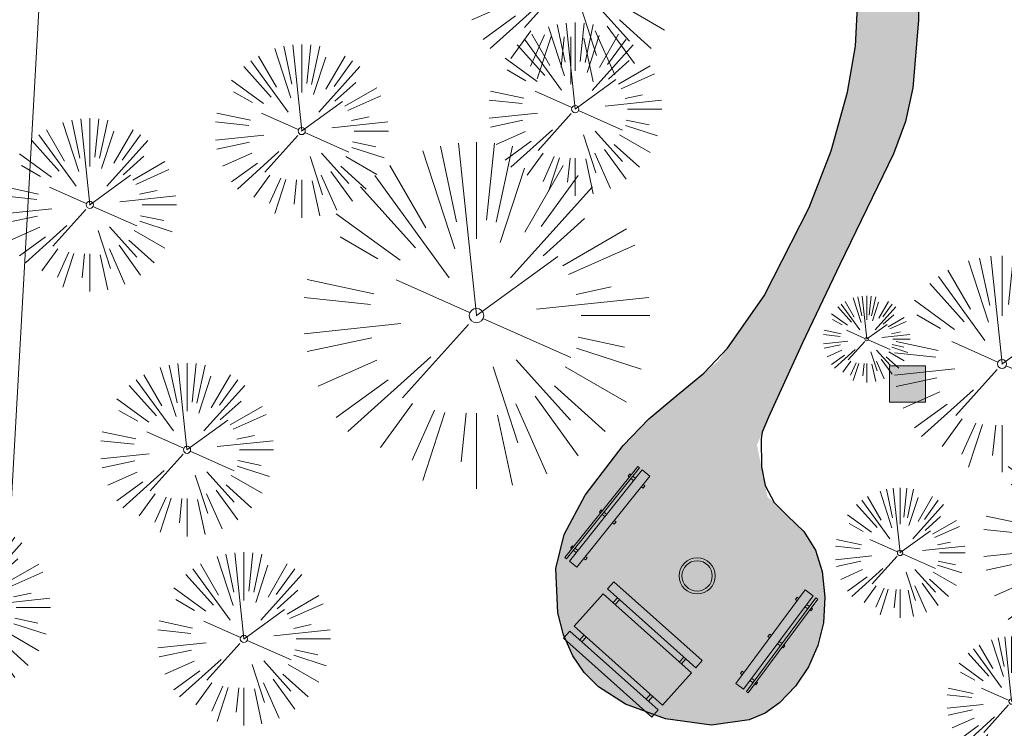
# Model space of a CAD drawing. Header units: feet. Extents: x 1130559 to 1140710, y 647902 to 649502.
# Tile 618 of 656: x 1134493 to 1134562, y 648440 to 648489. Entities that reach past the tile are written whole.
import ezdxf
from ezdxf.lldxf.tags import DXFTag

# ---------------------------------------------------------------- set-up
doc = ezdxf.new("R2010")
doc.units = ezdxf.units.FT
doc.header["$MEASUREMENT"] = 0
doc.layers.add('G-XREF', color=7, linetype='Continuous')
doc.layers.add('V-PVMT-ASPH-DEMO', color=1, linetype='Continuous')
for name, color, linetype, lineweight in [('V-PVMT-HTCH-ASPH-DEMO', 1, 'Continuous', 13), ('V-SITE-SURV', 8, 'Continuous', 18), ('V-SITE-SURV-DEMO', 1, 'Continuous', 18), ('V-SITE-VEGE', 8, 'Continuous', 18), ('V-UTIL-POWR-LINE-UNDR', 8, 'EXIST_PROP POWER UNDERGROUND LINE 1', 15)]:
    doc.layers.add(name, color=color, linetype=linetype, lineweight=lineweight)
doc.styles.get("Standard").update_dxf_attribs({"font": 'arial.ttf'})
tags = doc.linetypes.add('EXIST_PROP POWER UNDERGROUND LINE 1', pattern='A,1.5,-0.2,["P-UG",Standard,S=0.08,R=0,X=-0.1,Y=-0.04],-0.3', length=2).pattern_tags.tags
tags[6] = DXFTag(74, 10)

# ---------------------------------------------------------------- blocks, each defined once
blk = doc.blocks.new('V-SITE-VEGE-Coniferious Tree 2')
at = {"color": 0, "linetype": 'ByBlock'}
for p, q in [((-0.0575, 0.2704), (-0.104, 0.4891)), ((-0.0003, 0.0026), (-0.0523, 0.4973)), ((0, 0.2219), (0, 0.5)), ((0.0289, 0.2753), (0.0522, 0.4973)), ((0.0572, 0.2693), (0.1039, 0.4891)), ((-0.0626, 0.1926), (-0.1545, 0.4755)), ((-0.146, 0.2528), (-0.25, 0.433)), ((0.1391, 0.2411), (0.25, 0.433)), ((-0.0791, 0.1089), (-0.2939, 0.4045)), ((0.0685, 0.211), (0.1382, 0.4256)), ((0.1869, 0.2573), (0.2939, 0.4045)), ((-0.1757, 0.1951), (-0.3346, 0.3716)), ((0.0978, 0.1086), (0.3345, 0.3716)), ((-0.2201, 0.1599), (-0.4046, 0.2939)), ((0.192, 0.1729), (0.3116, 0.2806)), ((0.2488, 0.1436), (0.433, 0.25)), ((-0.2844, 0.1642), (-0.3931, 0.227)), ((0.2659, 0.1184), (0.4568, 0.2034)), ((-0.0009, -0.0007), (0.235, 0.1707)), ((-0.2961, 0.0629), (-0.4891, 0.1039)), ((-0.0199, 0.0089), (-0.2319, 0.1032)), ((0.2873, 0.0611), (0.3885, 0.0826)), ((-0.306, 0.0322), (-0.4973, 0.0523)), ((0.1731, 0.0182), (0.4972, 0.0523)), ((0.3025, 0), (0.5, 0)), ((-0.2183, -0.0229), (-0.4973, -0.0523)), ((-0.023, -0.0255), (-0.2138, -0.2374)), ((0.0185, -0.0083), (0.272, -0.1211)), ((-0.3022, -0.0642), (-0.4891, -0.1039)), ((0.2936, -0.0624), (0.4274, -0.0908)), ((0.2891, -0.094), (0.4755, -0.1545)), ((-0.2881, -0.1283), (-0.4568, -0.2034)), ((-0.132, -0.1189), (-0.3716, -0.3346)), ((0.1144, -0.1271), (0.2718, -0.3019)), ((0.0478, -0.1473), (0.1192, -0.3671)), ((0.2555, -0.1475), (0.433, -0.25)), ((-0.2545, -0.1849), (-0.4046, -0.2939)), ((0.2254, -0.2029), (0.3716, -0.3346)), ((-0.1843, -0.2536), (-0.2767, -0.3808)), ((0.1131, -0.2541), (0.2033, -0.4568)), ((0.1689, -0.2325), (0.2939, -0.4045)), ((-0.1214, -0.2725), (-0.1856, -0.4168)), ((-0.091, -0.2799), (-0.1545, -0.4755)), ((-0.0297, -0.2818), (-0.0443, -0.4216)), ((0, -0.2818), (0, -0.5)), ((0.061, -0.2873), (0.1039, -0.4891))]:
    blk.add_line(p, q, dxfattribs=at)
blk.add_circle((0, 0), 0.0208)
blk = doc.blocks.new('Grill')
at = {"layer": 'V-SITE-SURV-DEMO', "transparency": 33554457}
h = blk.add_hatch(color=256, dxfattribs=at)
h.dxf.hatch_style = 1
h.paths.add_polyline_path([(-1.25, 1.25), (1.25, 1.25), (1.25, -1.25), (-1.25, -1.25)])
at = {"layer": 'V-SITE-SURV-DEMO', "flags": 128}
blk.add_lwpolyline([(-1.25, 1.25), (1.25, 1.25), (1.25, -1.25), (-1.25, -1.25)], close=True, dxfattribs=at)
blk = doc.blocks.new('Fire Pit')
at = {"layer": 'V-SITE-SURV-DEMO', "transparency": 33554457}
h = blk.add_hatch(color=256, dxfattribs=at)
h.dxf.hatch_style = 1
edge = h.paths.add_edge_path()
edge.add_arc((0, 0), 1.25, 0, 360)
edge = h.paths.add_edge_path(flags=17)
edge.add_arc((0, 0), 1.05, 0, 360)
at = {"layer": 'V-SITE-SURV-DEMO'}
for radius in [1.25, 1.05]:
    blk.add_circle((0, 0), radius, dxfattribs=at)
blk = doc.blocks.new('Bench')
at = {"layer": 'V-SITE-SURV-DEMO', "transparency": 33554457}
h = blk.add_hatch(color=256, dxfattribs=at)
h.dxf.hatch_style = 1
h.paths.add_polyline_path([(8.082, -0.002), (8.054, 0.668), (-0.014, 0.335), (0.014, -0.335)])
h.paths.add_polyline_path([(0.961, -0.296), (0.761, -0.304), (0.767, -0.454), (0.967, -0.446)])
h.paths.add_polyline_path([(0.923, 0.624), (0.723, 0.615), (0.733, 0.366), (0.933, 0.374)], flags=17)
h.paths.add_polyline_path([(8.044, 0.918), (8.038, 1.067), (-0.03, 0.734), (-0.024, 0.585)])
h.paths.add_polyline_path([(0.912, 0.873), (0.712, 0.865), (0.717, 0.765), (0.916, 0.773)], flags=17)
h.paths.add_polyline_path([(4.11, 0.755), (3.91, 0.747), (3.92, 0.497), (4.12, 0.505)])
h.paths.add_polyline_path([(4.099, 1.005), (3.9, 0.997), (3.904, 0.897), (4.104, 0.905)], flags=17)
h.paths.add_polyline_path([(4.148, -0.164), (3.948, -0.172), (3.954, -0.322), (4.154, -0.314)], flags=17)
h.paths.add_polyline_path([(7.335, -0.033), (7.135, -0.041), (7.141, -0.191), (7.341, -0.182)], flags=17)
h.paths.add_polyline_path([(7.297, 0.887), (7.097, 0.878), (7.107, 0.629), (7.307, 0.637)], flags=17)
h.paths.add_polyline_path([(7.287, 1.136), (7.087, 1.128), (7.091, 1.028), (7.291, 1.037)])
at = {"layer": 'V-SITE-SURV-DEMO', "flags": 128}
for points in [[(-0.03, 0.734), (8.038, 1.067)], [(8.038, 1.067), (-0.03, 0.734)], [(-0.024, 0.585), (-0.03, 0.734)], [(-0.024, 0.585), (8.044, 0.918)], [(0.916, 0.773), (0.912, 0.873), (0.712, 0.865), (0.717, 0.765)], [(4.104, 0.905), (4.099, 1.005), (3.9, 0.997), (3.904, 0.897)], [(3.91, 0.747), (3.92, 0.497)], [(4.12, 0.505), (4.11, 0.755)], [(7.091, 1.028), (7.087, 1.128), (7.287, 1.136), (7.291, 1.037)], [(7.107, 0.629), (7.097, 0.878)], [(7.297, 0.887), (7.307, 0.637)], [(8.044, 0.918), (8.038, 1.067)], [(0.723, 0.615), (0.733, 0.366)], [(0.933, 0.374), (0.923, 0.624)], [(0.761, -0.304), (0.767, -0.454), (0.967, -0.446), (0.961, -0.296)], [(3.948, -0.172), (3.954, -0.322), (4.154, -0.314), (4.148, -0.164)], [(7.335, -0.033), (7.341, -0.182), (7.141, -0.191), (7.135, -0.041)]]:
    blk.add_lwpolyline(points, dxfattribs=at)
blk.add_lwpolyline([(0.014, -0.335), (-0.014, 0.335), (8.054, 0.668), (8.082, -0.002)], close=True, dxfattribs=at)
blk = doc.blocks.new('Pinic Table')
at = {"layer": 'V-SITE-SURV-DEMO', "transparency": 33554457}
h = blk.add_hatch(color=256, dxfattribs=at)
h.dxf.hatch_style = 1
h.paths.add_polyline_path([(4.58, -0.918), (4.125, -0.918), (4.125, -1.118), (4.58, -1.118)])
h.paths.add_polyline_path([(1.125, -0.918), (0.67, -0.918), (0.67, -1.118), (1.125, -1.118)])
h.paths.add_polyline_path([(4.58, -7.082), (4.125, -7.082), (4.125, -7.282), (4.58, -7.282)])
h.paths.add_polyline_path([(1.125, -7.082), (0.67, -7.082), (0.67, -7.282), (1.125, -7.282)])
h.paths.add_polyline_path([(0.67, 0), (0, 0), (0, -8.2), (0.67, -8.2)])
h.paths.add_polyline_path([(1.125, -8.2), (1.125, 0), (4.125, 0), (4.125, -8.2)])
h.paths.add_polyline_path([(4.58, 0), (5.25, 0), (5.25, -8.2), (4.58, -8.2)])
at = {"layer": 'V-SITE-SURV', "flags": 128}
for points in [[(0.67, -0.918), (1.125, -0.918)], [(0.67, -1.118), (1.125, -1.118)], [(4.125, -0.918), (4.58, -0.918)], [(4.125, -1.118), (4.58, -1.118)], [(0.67, -7.082), (1.125, -7.082)], [(0.67, -7.282), (1.125, -7.282)], [(4.125, -7.082), (4.58, -7.082)], [(4.125, -7.282), (4.58, -7.282)]]:
    blk.add_lwpolyline(points, dxfattribs=at)
at = {"layer": 'V-SITE-SURV-DEMO', "flags": 128}
for points in [[(0.67, 0), (0, 0), (0, -8.2), (0.67, -8.2)], [(1.125, -8.2), (1.125, 0), (4.125, 0), (4.125, -8.2)], [(4.58, 0), (5.25, 0), (5.25, -8.2), (4.58, -8.2)]]:
    blk.add_lwpolyline(points, close=True, dxfattribs=at)
blk = doc.blocks.new('C_XBASE-PACTOLA_02403811')
at = {"layer": 'V-PVMT-HTCH-ASPH-DEMO', "transparency": 33554483}
h = blk.add_hatch(dxfattribs=at)
h.set_pattern_fill('DOTS', color=256, scale=30)
edge = h.paths.add_edge_path()
edge.add_line((1134734.895, 648210.651), (1134727.112, 648219.568))
edge.add_line((1134727.112, 648219.568), (1134722.018, 648228.907))
edge.add_line((1134722.018, 648228.907), (1134722.248, 648239.059))
edge.add_line((1134722.248, 648239.059), (1134728.176, 648255.7))
edge.add_line((1134728.176, 648255.7), (1134735.011, 648281.659))
edge.add_line((1134735.011, 648281.659), (1134740.591, 648331.473))
edge.add_line((1134740.591, 648331.473), (1134738.56, 648359.039))
edge.add_line((1134738.56, 648359.039), (1134728.26, 648395.524))
edge.add_line((1134728.26, 648395.524), (1134716.817, 648435.278))
edge.add_line((1134716.817, 648435.278), (1134719.073, 648456.461))
edge.add_line((1134719.073, 648456.461), (1134739.308, 648493.444))
edge.add_line((1134739.308, 648493.444), (1134768.632, 648523.061))
edge.add_line((1134768.632, 648523.061), (1134806.595, 648556.043))
edge.add_line((1134806.595, 648556.043), (1134846.377, 648585.572))
edge.add_line((1134846.377, 648585.572), (1134882.618, 648612.053))
edge.add_line((1134882.618, 648612.053), (1134913.498, 648651.144))
edge.add_line((1134913.498, 648651.144), (1134937.521, 648694.269))
edge.add_line((1134937.521, 648694.269), (1134959.491, 648736.274))
edge.add_line((1134959.491, 648736.274), (1134978.544, 648777.758))
edge.add_line((1134978.544, 648777.758), (1134996.663, 648818.373))
edge.add_line((1134996.663, 648818.373), (1135017.225, 648859.771))
edge.add_line((1135017.225, 648859.771), (1135036.231, 648904.333))
edge.add_line((1135036.231, 648904.333), (1135054.039, 648947.996))
edge.add_line((1135054.039, 648947.996), (1135071.155, 648989.743))
edge.add_line((1135071.155, 648989.743), (1135088.834, 649035.973))
edge.add_line((1135088.834, 649035.973), (1135107.038, 649078.056))
edge.add_line((1135107.038, 649078.056), (1135111.951, 649112.435))
edge.add_line((1135111.951, 649112.435), (1135111.299, 649146.348))
edge.add_line((1135111.299, 649146.348), (1135096.392, 649171.2))
edge.add_line((1135096.392, 649171.2), (1135074.561, 649191.043))
edge.add_line((1135074.561, 649191.043), (1135034.217, 649217.915))
edge.add_line((1135034.217, 649217.915), (1134995.887, 649242.936))
edge.add_line((1134995.887, 649242.936), (1134952.783, 649270.458))
edge.add_line((1134952.783, 649270.458), (1134916.617, 649281.817))
edge.add_line((1134916.617, 649281.817), (1134883.295, 649286.024))
edge.add_line((1134883.295, 649286.024), (1134856.596, 649281.078))
edge.add_line((1134856.596, 649281.078), (1134834.055, 649271.023))
edge.add_line((1134834.055, 649271.023), (1134795.533, 649244.798))
edge.add_line((1134795.533, 649244.798), (1134761.119, 649212.263))
edge.add_line((1134761.119, 649212.263), (1134727.202, 649179.895))
edge.add_line((1134727.202, 649179.895), (1134692.663, 649145.978))
edge.add_line((1134692.663, 649145.978), (1134658.754, 649108.646))
edge.add_line((1134658.754, 649108.646), (1134636.194, 649076.868))
edge.add_line((1134636.194, 649076.868), (1134610.221, 649042.849))
edge.add_line((1134610.221, 649042.849), (1134587.09, 648997.265))
edge.add_line((1134587.09, 648997.265), (1134567.692, 648955.032))
edge.add_line((1134567.692, 648955.032), (1134557.27, 648908.294))
edge.add_line((1134557.27, 648908.294), (1134547.326, 648867.132))
edge.add_line((1134547.326, 648867.132), (1134544.254, 648853.726))
edge.add_line((1134544.254, 648853.726), (1134543.597, 648850.158))
edge.add_line((1134543.597, 648850.158), (1134543.788, 648849.964))
edge.add_line((1134543.788, 648849.964), (1134540.671, 648837.852))
edge.add_line((1134540.671, 648837.852), (1134538.068, 648825.619))
edge.add_line((1134538.068, 648825.619), (1134536.987, 648818.537))
edge.add_line((1134536.987, 648818.537), (1134536.431, 648811.395))
edge.add_line((1134536.431, 648811.395), (1134535.854, 648792.781))
edge.add_line((1134535.854, 648792.781), (1134535.615, 648773.037))
edge.add_line((1134535.615, 648773.037), (1134535.815, 648765.429))
edge.add_line((1134535.815, 648765.429), (1134536.459, 648757.845))
edge.add_line((1134536.459, 648757.845), (1134538.133, 648745.182))
edge.add_line((1134538.133, 648745.182), (1134540.247, 648732.585))
edge.add_line((1134540.247, 648732.585), (1134507.04, 648728.552))
edge.add_line((1134507.04, 648728.552), (1134507.449, 648717.802))
edge.add_line((1134507.449, 648717.802), (1134501.975, 648716.84))
edge.add_line((1134501.975, 648716.84), (1134498.724, 648714.499))
edge.add_line((1134498.724, 648714.499), (1134488.642, 648710.053))
edge.add_line((1134488.642, 648710.053), (1134474.749, 648701.716))
edge.add_line((1134474.749, 648701.716), (1134467.637, 648695.229))
edge.add_line((1134467.637, 648695.229), (1134454.652, 648685.465))
edge.add_line((1134454.652, 648685.465), (1134449.142, 648678.034))
edge.add_line((1134449.142, 648678.034), (1134448.066, 648670.252))
edge.add_line((1134448.066, 648670.252), (1134451.484, 648664.983))
edge.add_line((1134451.484, 648664.983), (1134462.798, 648667.363))
edge.add_line((1134462.798, 648667.363), (1134472.394, 648673.534))
edge.add_line((1134472.394, 648673.534), (1134480.429, 648671.452))
edge.add_line((1134480.429, 648671.452), (1134489.128, 648668.487))
edge.add_line((1134489.128, 648668.487), (1134497.522, 648667.422))
edge.add_line((1134497.522, 648667.422), (1134507.255, 648667.222))
edge.add_line((1134507.255, 648667.222), (1134515.4, 648666.714))
edge.add_line((1134515.4, 648666.714), (1134513.819, 648677.151))
edge.add_line((1134513.819, 648677.151), (1134506.067, 648673.56))
edge.add_line((1134506.067, 648673.56), (1134502.177, 648672.235))
edge.add_line((1134502.177, 648672.235), (1134497.314, 648671.122))
edge.add_line((1134497.314, 648671.122), (1134492.391, 648671.326))
edge.add_line((1134492.391, 648671.326), (1134486.286, 648673.164))
edge.add_line((1134486.286, 648673.164), (1134480.181, 648675.492))
edge.add_line((1134480.181, 648675.492), (1134475.486, 648678.564))
edge.add_line((1134475.486, 648678.564), (1134470.964, 648682.939))
edge.add_line((1134470.964, 648682.939), (1134469.59, 648687.088))
edge.add_line((1134469.59, 648687.088), (1134470.094, 648690.535))
edge.add_line((1134470.094, 648690.535), (1134472.17, 648693.688))
edge.add_line((1134472.17, 648693.688), (1134475.163, 648696.682))
edge.add_line((1134475.163, 648696.682), (1134477.554, 648698.773))
edge.add_line((1134477.554, 648698.773), (1134481.221, 648701.623))
edge.add_line((1134481.221, 648701.623), (1134486.282, 648705.176))
edge.add_line((1134486.282, 648705.176), (1134489.841, 648706.962))
edge.add_line((1134489.841, 648706.962), (1134493.66, 648708.3))
edge.add_line((1134493.66, 648708.3), (1134501.192, 648709.774))
edge.add_line((1134501.192, 648709.774), (1134506.984, 648708.697))
edge.add_line((1134506.984, 648708.697), (1134509.815, 648708.656))
edge.add_line((1134509.815, 648708.656), (1134511.473, 648695.554))
edge.add_line((1134511.473, 648695.554), (1134517.913, 648653.064))
edge.add_line((1134517.913, 648653.064), (1134530.07, 648649.04))
edge.add_line((1134530.07, 648649.04), (1134537.146, 648644.975))
edge.add_line((1134537.146, 648644.975), (1134547.5, 648640.95))
edge.add_line((1134547.5, 648640.95), (1134550.755, 648639.994))
edge.add_line((1134550.755, 648639.994), (1134555.181, 648637.007))
edge.add_line((1134555.181, 648637.007), (1134556.419, 648633.402))
edge.add_line((1134556.419, 648633.402), (1134559.544, 648615.849))
edge.add_line((1134559.544, 648615.849), (1134567.379, 648575.524))
edge.add_line((1134567.379, 648575.524), (1134572.941, 648547.593))
edge.add_line((1134572.941, 648547.593), (1134571.694, 648545.172))
edge.add_line((1134571.694, 648545.172), (1134568.334, 648545.682))
edge.add_line((1134568.334, 648545.682), (1134553.843, 648548.435))
edge.add_line((1134553.843, 648548.435), (1134538.301, 648550.809))
edge.add_line((1134538.301, 648550.809), (1134544.112, 648520.114))
edge.add_line((1134544.112, 648520.114), (1134547.621, 648505.704))
edge.add_line((1134547.621, 648505.704), (1134549.749, 648501.186))
edge.add_line((1134549.749, 648501.186), (1134551.052, 648494.364))
edge.add_line((1134551.052, 648494.364), (1134551.358, 648490.431))
edge.add_line((1134551.358, 648490.431), (1134551.2, 648487.198))
edge.add_line((1134551.2, 648487.198), (1134550.655, 648484.008))
edge.add_line((1134550.655, 648484.008), (1134549.507, 648479.954))
edge.add_line((1134549.507, 648479.954), (1134547.989, 648476.023))
edge.add_line((1134547.989, 648476.023), (1134544.876, 648469.904))
edge.add_line((1134544.876, 648469.904), (1134541.711, 648465.404))
edge.add_line((1134541.711, 648465.404), (1134536.813, 648461.316))
edge.add_line((1134536.813, 648461.316), (1134535.098, 648459.548))
edge.add_line((1134535.098, 648459.548), (1134532.481, 648456.11))
edge.add_line((1134532.481, 648456.11), (1134531.016, 648453.389))
edge.add_line((1134531.016, 648453.389), (1134530.436, 648451.034))
edge.add_line((1134530.436, 648451.034), (1134530.578, 648447.961))
edge.add_line((1134530.578, 648447.961), (1134530.977, 648446.434))
edge.add_line((1134530.977, 648446.434), (1134531.621, 648444.992))
edge.add_line((1134531.621, 648444.992), (1134532.406, 648443.835))
edge.add_line((1134532.406, 648443.835), (1134533.392, 648442.844))
edge.add_line((1134533.392, 648442.844), (1134535.276, 648441.635))
edge.add_line((1134535.276, 648441.635), (1134538.048, 648440.618))
edge.add_line((1134538.048, 648440.618), (1134541.221, 648440.188))
edge.add_line((1134541.221, 648440.188), (1134543.833, 648440.551))
edge.add_line((1134543.833, 648440.551), (1134544.946, 648441.019))
edge.add_line((1134544.946, 648441.019), (1134545.93, 648441.721))
edge.add_line((1134545.93, 648441.721), (1134547.04, 648442.892))
edge.add_line((1134547.04, 648442.892), (1134547.943, 648444.23))
edge.add_line((1134547.943, 648444.23), (1134548.598, 648445.699))
edge.add_line((1134548.598, 648445.699), (1134548.973, 648447.262))
edge.add_line((1134548.973, 648447.262), (1134549.082, 648449.05))
edge.add_line((1134549.082, 648449.05), (1134548.897, 648450.831))
edge.add_line((1134548.897, 648450.831), (1134548.427, 648452.297))
edge.add_line((1134548.427, 648452.297), (1134547.612, 648453.602))
edge.add_line((1134547.612, 648453.602), (1134545.091, 648456.021))
edge.add_line((1134545.091, 648456.021), (1134544.376, 648459.582))
edge.add_line((1134544.376, 648459.582), (1134545.182, 648461.502))
edge.add_line((1134545.182, 648461.502), (1134547.526, 648466.656))
edge.add_line((1134547.526, 648466.656), (1134550.119, 648472.075))
edge.add_line((1134550.119, 648472.075), (1134553.827, 648479.74))
edge.add_line((1134553.827, 648479.74), (1134554.673, 648481.974))
edge.add_line((1134554.673, 648481.974), (1134555.161, 648484.312))
edge.add_line((1134555.161, 648484.312), (1134555.575, 648488.995))
edge.add_line((1134555.575, 648488.995), (1134555.618, 648493.696))
edge.add_line((1134555.618, 648493.696), (1134556.904, 648501.92))
edge.add_line((1134556.904, 648501.92), (1134587.16, 648496.251))
edge.add_line((1134587.16, 648496.251), (1134590.85, 648493.798))
edge.add_line((1134590.85, 648493.798), (1134592.425, 648491.387))
edge.add_line((1134592.425, 648491.387), (1134597.594, 648482.78))
edge.add_line((1134597.594, 648482.78), (1134605.686, 648468.471))
edge.add_arc((1134748.059, 648573.067), 176.665, 216.30318, 238.39296)
edge.add_line((1134655.471, 648422.608), (1134689.73, 648404.971))
edge.add_line((1134689.73, 648404.971), (1134696.149, 648398.377))
edge.add_arc((1134638.825, 648342.574), 80, -4.93952, 44.22933, ccw=False)
edge.add_line((1134718.528, 648335.686), (1134714.448, 648288.478))
edge.add_line((1134714.448, 648288.478), (1134707.611, 648262.872))
edge.add_line((1134707.611, 648262.872), (1134702.6, 648250.061))
edge.add_line((1134702.6, 648250.061), (1134702.46, 648248.945))
edge.add_line((1134702.46, 648248.945), (1134679.004, 648202.214))
edge.add_line((1134679.004, 648202.214), (1134676.385, 648186.641))
edge.add_line((1134676.385, 648186.641), (1134663.611, 648160.466))
edge.add_line((1134663.611, 648160.466), (1134647.655, 648119.675))
edge.add_line((1134647.655, 648119.675), (1134641.989, 648097.174))
edge.add_line((1134641.989, 648097.174), (1134663.753, 648091.336))
edge.add_line((1134663.753, 648091.336), (1134669.301, 648112.479))
edge.add_line((1134669.301, 648112.479), (1134683.956, 648152.58))
edge.add_line((1134683.956, 648152.58), (1134694.367, 648175.674))
edge.add_line((1134694.367, 648175.674), (1134696.981, 648180.108))
edge.add_line((1134696.981, 648180.108), (1134698.996, 648181.007))
edge.add_line((1134698.996, 648181.007), (1134704.816, 648192.977))
edge.add_line((1134704.816, 648192.977), (1134741.865, 648205.503))
edge.add_line((1134741.865, 648205.503), (1134734.895, 648210.651))
edge = h.paths.add_edge_path(flags=16)
edge.add_line((1134684.538, 648435.249), (1134660.276, 648435.094))
edge.add_line((1134660.276, 648435.094), (1134630.903, 648457.368))
edge.add_line((1134630.903, 648457.368), (1134624.279, 648464.721))
edge.add_line((1134624.279, 648464.721), (1134616.757, 648475.498))
edge.add_line((1134616.757, 648475.498), (1134609.659, 648487.033))
edge.add_line((1134609.659, 648487.033), (1134603.249, 648498.963))
edge.add_line((1134603.249, 648498.963), (1134591.751, 648526.663))
edge.add_line((1134591.751, 648526.663), (1134584.58, 648549.317))
edge.add_line((1134584.58, 648549.317), (1134579.313, 648578.515))
edge.add_line((1134579.313, 648578.515), (1134568.326, 648635.892))
edge.add_line((1134568.326, 648635.892), (1134561.593, 648678.731))
edge.add_line((1134561.593, 648678.731), (1134555.288, 648714.862))
edge.add_line((1134555.288, 648714.862), (1134553.058, 648728.551))
edge.add_line((1134553.058, 648728.551), (1134550.742, 648741.12))
edge.add_line((1134550.742, 648741.12), (1134548.948, 648753.774))
edge.add_line((1134548.948, 648753.774), (1134548.007, 648763.77))
edge.add_line((1134548.007, 648763.77), (1134547.593, 648773.801))
edge.add_line((1134547.593, 648773.801), (1134547.494, 648797.407))
edge.add_line((1134547.494, 648797.407), (1134548.821, 648801.09))
edge.add_line((1134548.821, 648801.09), (1134550.496, 648802.515))
edge.add_line((1134550.496, 648802.515), (1134556.919, 648805.414))
edge.add_line((1134556.919, 648805.414), (1134562.947, 648808.264))
edge.add_line((1134562.947, 648808.264), (1134569.133, 648810.752))
edge.add_line((1134569.133, 648810.752), (1134575.355, 648812.835))
edge.add_line((1134575.355, 648812.835), (1134581.691, 648814.541))
edge.add_line((1134581.691, 648814.541), (1134585.278, 648815.365))
edge.add_line((1134585.278, 648815.365), (1134589.129, 648811.498))
edge.add_arc((1134596.923, 648817.763), 10, 218.79202, 237.10503)
edge.add_line((1134591.492, 648809.367), (1134602.376, 648802.327))
edge.add_arc((1134607.807, 648810.724), 10, 237.10503, 315.78309)
edge.add_line((1134614.974, 648803.75), (1134620.168, 648809.087))
edge.add_arc((1134627.335, 648802.113), 10, 110.05972, 135.78309, ccw=False)
edge.add_arc((1134621.12, 648819.132), 8.118, 290.05972, 455.56677)
edge.add_arc((1134619.363, 648837.165), 10, 228.061, 275.56677, ccw=False)
edge.add_line((1134612.679, 648829.726), (1134605.534, 648836.146))
edge.add_line((1134605.534, 648836.146), (1134591.185, 648845.504))
edge.add_line((1134591.185, 648845.504), (1134594.738, 648863.653))
edge.add_line((1134594.738, 648863.653), (1134576.852, 648858.625))
edge.add_line((1134576.852, 648858.625), (1134561.156, 648853.987))
edge.add_arc((1134560.306, 648856.864), 3, 166.39612, 286.46102, ccw=False)
edge.add_line((1134557.39, 648857.57), (1134569.165, 648906.227))
edge.add_line((1134569.165, 648906.227), (1134583.714, 648948.519))
edge.add_line((1134583.714, 648948.519), (1134603.082, 648991.932))
edge.add_line((1134603.082, 648991.932), (1134624.409, 649032.817))
edge.add_line((1134624.409, 649032.817), (1134645.648, 649070.062))
edge.add_line((1134645.648, 649070.062), (1134668.308, 649101.138))
edge.add_line((1134668.308, 649101.138), (1134700.861, 649137.438))
edge.add_line((1134700.861, 649137.438), (1134736.143, 649171.26))
edge.add_line((1134736.143, 649171.26), (1134769.905, 649204.092))
edge.add_line((1134769.905, 649204.092), (1134802.121, 649234.769))
edge.add_line((1134802.121, 649234.769), (1134839.593, 649260.365))
edge.add_line((1134839.593, 649260.365), (1134859.89, 649269.486))
edge.add_line((1134859.89, 649269.486), (1134884.931, 649274.332))
edge.add_line((1134884.931, 649274.332), (1134913.791, 649270.261))
edge.add_line((1134913.791, 649270.261), (1134943.997, 649256.09))
edge.add_line((1134943.997, 649256.09), (1134987.671, 649231.407))
edge.add_line((1134987.671, 649231.407), (1135026.68, 649208.174))
edge.add_line((1135026.68, 649208.174), (1135066.898, 649181.513))
edge.add_line((1135066.898, 649181.513), (1135088.605, 649162.198))
edge.add_line((1135088.605, 649162.198), (1135100.673, 649141.544))
edge.add_line((1135100.673, 649141.544), (1135100.5, 649115.293))
edge.add_line((1135100.5, 649115.293), (1135095.249, 649083.201))
edge.add_line((1135095.249, 649083.201), (1135078.139, 649039.216))
edge.add_line((1135078.139, 649039.216), (1135061.037, 648995.139))
edge.add_line((1135061.037, 648995.139), (1135043.38, 648952.787))
edge.add_line((1135043.38, 648952.787), (1135024.328, 648908.401))
edge.add_line((1135024.328, 648908.401), (1135004.885, 648865.382))
edge.add_line((1135004.885, 648865.382), (1134986.015, 648823.086))
edge.add_line((1134986.015, 648823.086), (1134968.11, 648783.233))
edge.add_line((1134968.11, 648783.233), (1134949.46, 648742.307))
edge.add_line((1134949.46, 648742.307), (1134927.44, 648700.452))
edge.add_line((1134927.44, 648700.452), (1134903.339, 648657.756))
edge.add_line((1134903.339, 648657.756), (1134874.885, 648621.259))
edge.add_line((1134874.885, 648621.259), (1134839.298, 648595.444))
edge.add_line((1134839.298, 648595.444), (1134796.247, 648568.436))
edge.add_line((1134796.247, 648568.436), (1134757.017, 648544.025))
edge.add_line((1134757.017, 648544.025), (1134721.619, 648507.408))
edge.add_line((1134721.619, 648507.408), (1134706.281, 648460.166))
edge.add_line((1134706.281, 648460.166), (1134696.603, 648443.447))
edge.add_line((1134696.603, 648443.447), (1134684.538, 648435.249))
edge = h.paths.add_edge_path(flags=16)
edge.add_line((1134604.654, 648805.822), (1134595.351, 648811.245))
edge.add_line((1134595.351, 648811.245), (1134586.321, 648818.427))
edge.add_arc((1134588.81, 648821.557), 4, 163.7009, 231.50512, ccw=False)
edge.add_line((1134584.971, 648822.68), (1134587.046, 648829.774))
edge.add_line((1134587.046, 648829.774), (1134588.709, 648835.464))
edge.add_arc((1134592.549, 648834.341), 4, 60.5624, 163.7009, ccw=False)
edge.add_line((1134594.514, 648837.825), (1134604.72, 648832.066))
edge.add_arc((1134599.805, 648823.357), 10, 9.84179, 60.5624, ccw=False)
edge.add_line((1134609.658, 648825.066), (1134612.099, 648810.997))
edge.add_arc((1134607.172, 648810.142), 5, -120.23652, 9.84179, ccw=False)
at = {"layer": 'V-PVMT-ASPH-DEMO', "flags": 128}
blk.add_lwpolyline([(1134555.618, 648493.696), (1134555.575, 648488.995), (1134555.161, 648484.312), (1134554.673, 648481.974), (1134553.827, 648479.74), (1134550.119, 648472.075), (1134547.526, 648466.656), (1134545.182, 648461.502), (1134544.746, 648460.464), (1134544.655, 648460.018), (1134544.678, 648458.078), (1134544.939, 648456.777), (1134545.565, 648455.607), (1134546.501, 648454.668), (1134547.612, 648453.602), (1134548.427, 648452.297), (1134548.897, 648450.831), (1134549.082, 648449.05), (1134548.973, 648447.262), (1134548.598, 648445.699), (1134547.943, 648444.23), (1134547.04, 648442.892), (1134545.93, 648441.721), (1134544.946, 648441.019), (1134543.833, 648440.551), (1134541.221, 648440.188), (1134538.048, 648440.618), (1134535.276, 648441.635), (1134533.392, 648442.844), (1134532.406, 648443.835), (1134531.621, 648444.992), (1134530.977, 648446.434), (1134530.578, 648447.961), (1134530.436, 648451.034), (1134531.016, 648453.389), (1134532.481, 648456.11), (1134535.098, 648459.548), (1134536.883, 648461.387), (1134538.857, 648463.022), (1134540.688, 648464.551), (1134542.329, 648466.283), (1134544.876, 648469.904), (1134547.989, 648476.023), (1134549.507, 648479.954), (1134550.655, 648484.008), (1134551.2, 648487.198), (1134551.358, 648490.431)], dxfattribs=at)
blk.add_lwpolyline([(1134555.618, 648493.696), (1134555.575, 648488.995), (1134555.161, 648484.312), (1134554.673, 648481.974), (1134553.827, 648479.74), (1134550.119, 648472.075), (1134547.526, 648466.656), (1134545.182, 648461.502), (1134544.746, 648460.464), (1134544.655, 648460.018), (1134544.678, 648458.078), (1134544.939, 648456.777), (1134545.565, 648455.607), (1134546.501, 648454.668), (1134547.612, 648453.602), (1134548.427, 648452.297), (1134548.897, 648450.831), (1134549.082, 648449.05), (1134548.973, 648447.262), (1134548.598, 648445.699), (1134547.943, 648444.23), (1134547.04, 648442.892), (1134545.93, 648441.721), (1134544.946, 648441.019), (1134543.833, 648440.551), (1134541.221, 648440.188), (1134538.048, 648440.618), (1134535.276, 648441.635), (1134533.392, 648442.844), (1134532.406, 648443.835), (1134531.621, 648444.992), (1134530.977, 648446.434), (1134530.578, 648447.961), (1134530.436, 648451.034), (1134531.016, 648453.389), (1134532.481, 648456.11), (1134535.098, 648459.548), (1134536.883, 648461.387), (1134538.857, 648463.022), (1134540.688, 648464.551), (1134542.329, 648466.283), (1134544.876, 648469.904), (1134547.989, 648476.023), (1134549.507, 648479.954), (1134550.655, 648484.008), (1134551.2, 648487.198), (1134551.358, 648490.431)], dxfattribs=at)
at = {"layer": 'V-UTIL-POWR-LINE-UNDR', "flags": 128}
blk.add_lwpolyline([(1134480.128, 648231.491), (1134494.996, 648496.169), (1134496.355, 648566.444), (1134464.634, 648641.533), (1134459.677, 648691.598), (1134473.793, 648747.277), (1134487.669, 648772.876), (1134492.622, 648802.572), (1134496.091, 648841.019), (1134500.796, 648860.321), (1134494.587, 648928.38), (1134495.611, 649027.118), (1134495.955, 649106.737), (1134599.221, 649131.498), (1134637.553, 649168.542), (1134656.34, 649214.885), (1134694.635, 649279.085), (1134746.478, 649319.733), (1134803.106, 649342.846), (1134848.625, 649349.478), (1134877.799, 649337.897), (1134908.973, 649315.133), (1134965.724, 649315.532), (1135021.655, 649297.834), (1135074.571, 649267.299), (1135109.815, 649210.949), (1135119.856, 649164.359), (1135144.601, 649102.15)], dxfattribs=at)
at = {"layer": 'V-SITE-SURV-DEMO'}
for name, p in [('Grill', (1134554.806, 648463.803)), ('Fire Pit', (1134540.229, 648450.515))]:
    blk.add_blockref(name, p, dxfattribs=at)
for name, p, rotation in [('Bench', (1134531.646, 648451.338), 48.9346301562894), ('Pinic Table', (1134530.973, 648446.198), 48.2642837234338), ('Bench', (1134547.993, 648449.346), 231.030422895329)]:
    blk.add_blockref(name, p, dxfattribs=dict(at, rotation=rotation))
at = {"layer": 'V-SITE-VEGE'}
for p, xscale, yscale, zscale in [((1134531.475, 648492.057), 14.99981880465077, 14.99981880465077, 14.99981880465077), ((1134561.357, 648465.188), 14.99981880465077, 14.99981880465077, 14.99981880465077), ((1134569.048, 648452.793), 17.99978256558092, 17.99978256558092, 17.99978256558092), ((1134554.289, 648452.11), 8.999891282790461, 8.999891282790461, 8.999891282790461), ((1134562.016, 648441.82), 8.999891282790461, 8.999891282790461, 8.999891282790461)]:
    blk.add_blockref('V-SITE-VEGE-Coniferious Tree 2', p, dxfattribs=dict(at, xscale=xscale, yscale=yscale, zscale=zscale))
at = {"layer": 'V-SITE-VEGE', "rotation": 8.537736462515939e-07}
for p, xscale, yscale, zscale in [((1134531.788, 648482.829), 11.99985504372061, 11.99985504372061, 11.99985504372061), ((1134512.841, 648481.316), 11.99985504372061, 11.99985504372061, 11.99985504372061), ((1134498.157, 648476.202), 11.99985504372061, 11.99985504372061, 11.99985504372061), ((1134524.947, 648468.538), 23.99971008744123, 23.99971008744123, 23.99971008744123), ((1134551.976, 648466.909), 5.999927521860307, 5.999927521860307, 5.999927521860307), ((1134504.897, 648459.249), 11.99985504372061, 11.99985504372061, 11.99985504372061), ((1134489.436, 648448.337), 11.99985504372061, 11.99985504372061, 11.99985504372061), ((1134508.836, 648446.153), 11.99985504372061, 11.99985504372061, 11.99985504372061)]:
    blk.add_blockref('V-SITE-VEGE-Coniferious Tree 2', p, dxfattribs=dict(at, xscale=xscale, yscale=yscale, zscale=zscale))

msp = doc.modelspace()

# ---------------------------------------------------------------- block references
at = {"layer": 'G-XREF'}
msp.add_blockref('C_XBASE-PACTOLA_02403811', (0, 0), dxfattribs=at)

doc.saveas('drawing.dxf')
